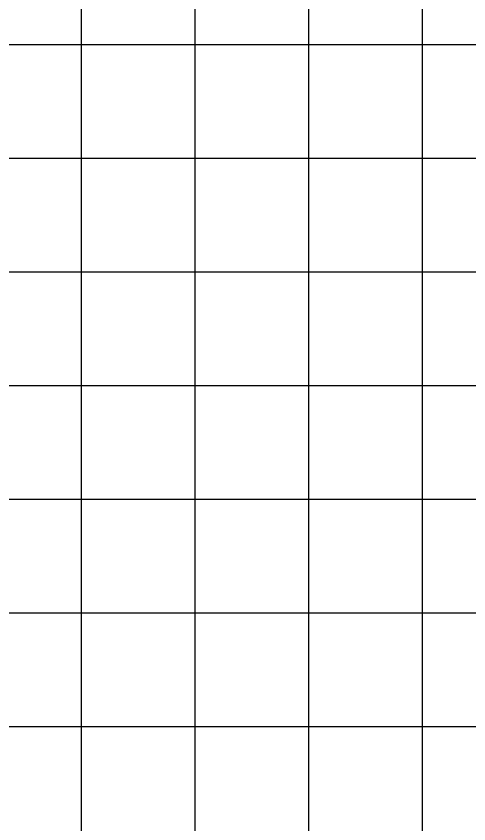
# Model space of a CAD drawing. Extents: x 2193008 to 2198143, y 1236112 to 1237864.
# Drawn here: x 2195285.63 to 2195293.6, y 1237199.39 to 1237213.61 of the extents above; entities that cross this region are included whole.
import ezdxf

# ---------------------------------------------------------------- set-up
doc = ezdxf.new("R2010")
doc.units = 0
doc.layers.add('M-ROADS', color=7, linetype='Continuous')

msp = doc.modelspace()

# ---------------------------------------------------------------- linework, layer by layer
at = {"layer": 'M-ROADS'}
for p, q in [((2195286.783, 1237163.106), (2195286.783, 1237223.106)), ((2195288.783, 1237163.106), (2195288.783, 1237223.106)), ((2195290.783, 1237163.106), (2195290.783, 1237223.106)), ((2195292.783, 1237163.106), (2195292.783, 1237223.106)), ((2195238.783, 1237213.106), (2195368.783, 1237213.106)), ((2195238.783, 1237211.106), (2195368.783, 1237211.106)), ((2195238.783, 1237209.106), (2195368.783, 1237209.106)), ((2195238.783, 1237207.106), (2195368.783, 1237207.106)), ((2195238.783, 1237205.106), (2195368.783, 1237205.106)), ((2195238.783, 1237203.106), (2195368.783, 1237203.106)), ((2195238.783, 1237201.106), (2195368.783, 1237201.106))]:
    msp.add_line(p, q, dxfattribs=at)

doc.saveas('drawing.dxf')
